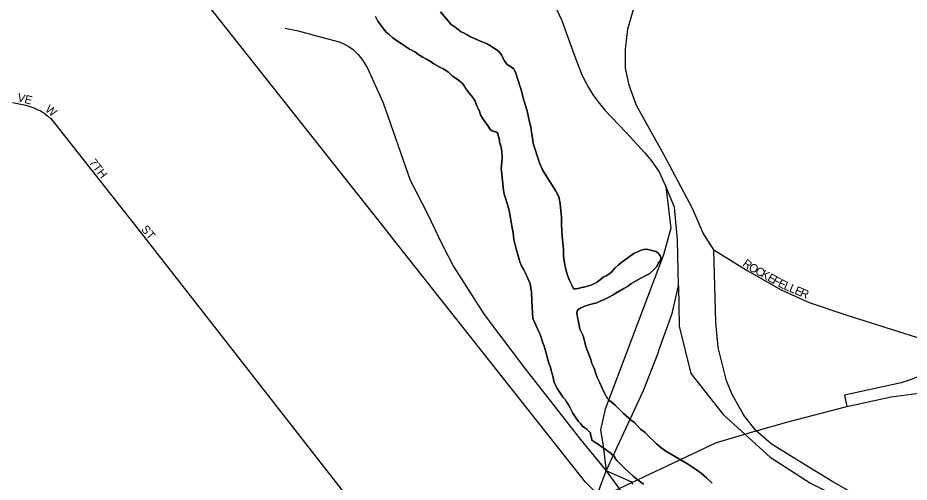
# Model space of a CAD drawing. Extents: x -561 to 1170, y 0 to 846.
# Drawn here: x 246.55 to 260.97, y 268.29 to 275.8 of the extents above; entities that cross this region are included whole.
import ezdxf

# ---------------------------------------------------------------- set-up
doc = ezdxf.new("R2010")
doc.units = 0
for name, color, linetype in [('GM_X_City_Street', 7, 'Continuous'), ('GM_X_City_Street_Text', 7, 'Continuous'), ('GM_X_Interchange_Ramps', 7, 'Continuous'), ('GM_X_Interstate_Route', 7, 'Continuous'), ('GM_X_Major_River', 7, 'Continuous'), ('GM_X_Rail_Line', 7, 'Continuous')]:
    doc.layers.add(name, color=color, linetype=linetype)

msp = doc.modelspace()

# ---------------------------------------------------------------- linework, layer by layer
at = {"layer": 'GM_X_City_Street'}
for points in [[(256.438, 275.688), (256.646, 276.426), (256.801, 276.889), (256.807, 277.087), (256.759, 277.242), (256.67, 277.362), (256.472, 277.518), (256.364, 277.614), (256.299, 277.739), (256.281, 277.949), (256.304, 279.283)], [(252.597, 272.249), (247.671, 278.474)], [(256.376, 275.124), (256.376, 275.288), (256.418, 275.617), (256.438, 275.688)], [(257.805, 272.047), (257.635, 272.315), (257.462, 272.711), (257.002, 273.573), (256.556, 274.378), (256.436, 274.707), (256.376, 274.983), (256.376, 275.124)], [(246.463, 274.43), (246.68, 274.383), (246.805, 274.341), (246.874, 274.31)], [(246.874, 274.31), (246.908, 274.296), (246.99, 274.244), (247.084, 274.168), (248.491, 272.384), (250.108, 270.314)], [(255.732, 268.287), (252.607, 272.236), (252.597, 272.249)], [(258.263, 269.422), (258.106, 269.692), (258.009, 269.925), (257.878, 270.467), (257.839, 270.87), (257.805, 272.047)], [(257.805, 272.047), (258.343, 271.708), (258.895, 271.398), (259.346, 271.194), (259.926, 270.998), (261.648, 270.452), (261.974, 270.393), (262.235, 270.393), (262.491, 270.44), (263.047, 270.572)], [(250.108, 270.314), (251.953, 267.951), (252.035, 267.824)], [(259.105, 268.678), (258.732, 268.908), (258.493, 269.116), (258.305, 269.352), (258.263, 269.422)], [(260.702, 267.742), (259.733, 268.291), (259.105, 268.678)], [(254.495, 262.635), (254.77, 263.11), (254.881, 263.233), (254.996, 263.276), (255.141, 263.284), (255.317, 263.25), (255.868, 263.113), (255.983, 263.113), (256.082, 263.16), (256.146, 263.267), (256.195, 263.585), (256.158, 267.557), (256.142, 267.675), (256.063, 267.865), (255.977, 268.043), (255.732, 268.287)]]:
    msp.add_lwpolyline(points, dxfattribs=at)
at = {"layer": 'GM_X_Interchange_Ramps'}
msp.add_lwpolyline([(261.648, 270.452), (261.625, 270.384), (261.569, 270.303), (261.51, 270.248), (261.389, 270.153), (261.271, 270.078), (261.164, 270.016), (261.017, 269.951), (260.839, 269.892), (259.919, 269.695), (259.957, 269.51)], dxfattribs=at)
at = {"layer": 'GM_X_Interstate_Route'}
msp.add_lwpolyline([(253.592, 266.94), (253.639, 266.962), (254.654, 267.415), (255.552, 267.842), (255.977, 268.043), (257.85, 268.928), (258.493, 269.116), (259.023, 269.271), (259.957, 269.51), (260.676, 269.667), (260.999, 269.711), (261.166, 269.734), (261.737, 269.813)], dxfattribs=at)
at = {"layer": 'GM_X_Major_River'}
for points in [[(256.078, 271.631), (256.019, 271.603), (255.971, 271.564), (255.907, 271.515), (255.831, 271.481), (255.783, 271.465), (255.756, 271.459), (255.729, 271.448), (255.696, 271.442), (255.664, 271.436), (255.632, 271.425), (255.578, 271.413), (255.534, 271.413), (255.507, 271.472), (255.479, 271.537), (255.445, 271.618), (255.417, 271.704), (255.394, 271.801), (255.376, 271.942), (255.374, 272.05), (255.362, 272.158), (255.355, 272.261), (255.348, 272.359), (255.341, 272.462), (255.34, 272.575), (255.333, 272.678), (255.321, 272.792), (255.298, 272.9), (255.253, 272.991), (255.192, 273.088), (255.104, 273.223), (255.037, 273.336), (254.987, 273.449), (254.885, 273.762), (254.873, 273.854), (254.856, 273.945), (254.844, 274.032), (254.826, 274.113), (254.809, 274.189), (254.786, 274.291), (254.758, 274.378), (254.735, 274.464), (254.712, 274.545), (254.695, 274.615), (254.667, 274.696), (254.638, 274.799), (254.604, 274.901), (254.571, 274.971), (254.533, 274.998), (254.489, 275.025), (254.462, 275.04), (254.44, 275.067), (254.423, 275.1), (254.401, 275.137), (254.373, 275.197), (254.329, 275.25), (254.285, 275.282), (254.241, 275.314), (254.192, 275.346), (254.127, 275.383), (254.018, 275.425), (253.936, 275.462), (253.871, 275.488), (253.816, 275.52), (253.767, 275.547), (253.718, 275.568), (253.675, 275.6), (253.62, 275.643), (253.56, 275.691), (253.384, 275.894)], [(253.384, 275.894), (253.56, 275.691), (253.62, 275.643), (253.675, 275.6), (253.718, 275.568), (253.767, 275.547), (253.816, 275.52), (253.871, 275.488), (253.936, 275.462), (254.018, 275.425), (254.127, 275.383), (254.192, 275.346), (254.241, 275.314), (254.285, 275.282), (254.329, 275.25), (254.373, 275.197), (254.401, 275.137), (254.423, 275.1), (254.44, 275.067), (254.462, 275.04), (254.489, 275.025), (254.533, 274.998), (254.571, 274.971), (254.604, 274.901), (254.638, 274.799), (254.667, 274.696), (254.695, 274.615), (254.712, 274.545), (254.735, 274.464), (254.758, 274.378), (254.786, 274.291), (254.809, 274.189), (254.826, 274.113), (254.844, 274.032), (254.856, 273.945), (254.873, 273.854), (254.885, 273.762), (254.987, 273.449), (255.037, 273.336), (255.104, 273.223), (255.192, 273.088), (255.253, 272.991), (255.298, 272.9), (255.321, 272.792), (255.333, 272.678), (255.34, 272.575), (255.341, 272.462), (255.348, 272.359), (255.355, 272.261), (255.362, 272.158), (255.374, 272.05), (255.376, 271.942), (255.394, 271.801), (255.417, 271.704), (255.445, 271.618), (255.479, 271.537), (255.507, 271.472), (255.534, 271.413), (255.578, 271.413), (255.632, 271.425), (255.664, 271.436), (255.696, 271.442), (255.729, 271.448), (255.756, 271.459), (255.783, 271.465), (255.831, 271.481), (255.907, 271.515), (255.971, 271.564), (256.019, 271.603), (256.078, 271.631)], [(252.335, 275.817), (252.374, 275.741), (252.418, 275.677), (252.462, 275.618), (252.506, 275.564), (252.561, 275.521), (252.615, 275.473), (252.676, 275.431), (252.747, 275.383), (252.812, 275.34), (252.883, 275.292), (252.97, 275.245), (253.036, 275.197), (253.101, 275.16), (253.161, 275.128), (253.221, 275.091), (253.276, 275.053), (253.325, 275.027), (253.374, 275), (253.429, 274.974), (253.472, 274.947), (253.522, 274.91), (253.577, 274.851), (253.653, 274.803), (253.702, 274.766), (253.741, 274.734), (253.768, 274.696), (253.79, 274.659), (253.823, 274.616), (253.856, 274.573), (253.889, 274.535), (253.917, 274.492), (253.945, 274.449), (253.962, 274.401), (253.99, 274.336), (254.017, 274.288), (254.034, 274.228), (254.062, 274.174), (254.09, 274.137), (254.128, 274.083), (254.156, 274.045), (254.195, 273.986), (254.222, 273.97), (254.255, 273.96), (254.282, 273.955), (254.315, 273.934), (254.32, 273.896), (254.332, 273.847), (254.338, 273.82), (254.338, 273.788), (254.349, 273.755), (254.366, 273.707), (254.378, 273.636), (254.385, 273.539), (254.375, 273.463), (254.366, 273.36), (254.378, 273.279), (254.384, 273.208), (254.396, 273.111), (254.403, 273.008), (254.415, 272.943), (254.437, 272.879), (254.465, 272.792), (254.494, 272.679), (254.517, 272.56), (254.541, 272.43), (254.559, 272.317), (254.571, 272.214), (254.588, 272.149), (254.611, 272.063), (254.633, 271.987), (254.651, 271.911), (254.668, 271.852), (254.696, 271.787), (254.734, 271.723), (254.762, 271.669), (254.796, 271.583), (254.835, 271.497), (254.859, 271.361), (254.861, 271.215), (254.881, 270.934), (254.909, 270.864), (254.937, 270.804), (254.964, 270.745), (254.998, 270.675), (255.02, 270.61), (255.043, 270.54), (255.06, 270.486), (255.071, 270.448), (255.088, 270.394), (255.105, 270.33), (255.123, 270.265), (255.145, 270.195), (255.162, 270.146), (255.174, 270.092)], [(255.174, 270.092), (255.162, 270.146), (255.145, 270.195), (255.123, 270.265), (255.105, 270.33), (255.088, 270.394), (255.071, 270.448), (255.06, 270.486), (255.043, 270.54), (255.02, 270.61), (254.998, 270.675), (254.964, 270.745), (254.937, 270.804), (254.909, 270.864), (254.881, 270.934), (254.861, 271.215), (254.859, 271.361), (254.835, 271.497), (254.796, 271.583), (254.762, 271.669), (254.734, 271.723), (254.696, 271.787), (254.668, 271.852), (254.651, 271.911), (254.633, 271.987), (254.611, 272.063), (254.588, 272.149), (254.571, 272.214), (254.559, 272.317), (254.541, 272.43), (254.517, 272.56), (254.494, 272.679), (254.465, 272.792), (254.437, 272.879), (254.415, 272.943), (254.403, 273.008), (254.396, 273.111), (254.384, 273.208), (254.378, 273.279), (254.366, 273.36), (254.375, 273.463), (254.385, 273.539), (254.378, 273.636), (254.366, 273.707), (254.349, 273.755), (254.338, 273.788), (254.338, 273.82), (254.332, 273.847), (254.32, 273.896), (254.315, 273.934), (254.282, 273.955), (254.255, 273.96), (254.222, 273.97), (254.195, 273.986), (254.156, 274.045), (254.128, 274.083), (254.09, 274.137), (254.062, 274.174), (254.034, 274.228), (254.017, 274.288), (253.99, 274.336), (253.962, 274.401), (253.945, 274.449), (253.917, 274.492), (253.889, 274.535), (253.856, 274.573), (253.823, 274.616), (253.79, 274.659), (253.768, 274.696), (253.741, 274.734), (253.702, 274.766), (253.653, 274.803), (253.577, 274.851), (253.522, 274.91), (253.472, 274.947), (253.429, 274.974), (253.374, 275), (253.325, 275.027), (253.276, 275.053), (253.221, 275.091), (253.161, 275.128), (253.101, 275.16), (253.036, 275.197), (252.97, 275.245), (252.883, 275.292), (252.812, 275.34), (252.747, 275.383), (252.676, 275.431), (252.615, 275.473), (252.561, 275.521), (252.506, 275.564), (252.462, 275.618), (252.418, 275.677), (252.374, 275.741), (252.335, 275.817)], [(257.781, 268.271), (257.687, 268.356), (257.6, 268.431), (257.496, 268.511), (257.381, 268.586), (257.25, 268.66), (257.13, 268.729), (257.032, 268.787), (256.95, 268.846), (256.879, 268.905), (256.824, 268.963), (256.763, 269.022), (256.698, 269.092), (256.621, 269.145), (256.566, 269.204), (256.522, 269.252), (256.473, 269.284), (256.429, 269.322), (256.391, 269.359), (256.347, 269.397), (256.303, 269.439), (256.259, 269.482), (256.21, 269.53), (256.166, 269.573), (256.122, 269.605), (256.084, 269.643), (256.067, 269.68), (256.034, 269.739), (256, 269.809), (255.961, 269.896), (255.922, 269.982), (255.894, 270.057), (255.877, 270.117), (255.855, 270.165), (255.832, 270.208), (255.815, 270.273), (255.737, 270.483), (255.714, 270.575), (255.691, 270.656), (255.663, 270.716), (255.641, 270.759), (255.635, 270.786), (255.629, 270.824), (255.623, 270.856), (255.612, 270.905), (255.6, 270.953), (255.594, 270.996), (255.588, 271.029), (255.599, 271.067), (255.642, 271.1), (255.701, 271.128), (255.771, 271.15), (255.846, 271.173), (255.916, 271.19), (255.97, 271.212), (256.035, 271.24), (256.11, 271.279), (256.18, 271.318), (256.25, 271.362), (256.352, 271.417), (256.411, 271.45), (256.464, 271.495), (256.54, 271.539), (256.625, 271.589), (256.706, 271.627), (256.771, 271.661), (256.808, 271.699), (256.845, 271.737), (256.883, 271.776), (256.914, 271.836), (256.946, 271.874), (256.951, 271.918), (256.94, 271.955), (256.901, 271.998), (256.869, 272.019), (256.722, 272.056), (256.673, 272.05), (256.646, 272.044), (256.619, 272.033), (256.571, 272.01), (256.512, 271.983), (256.458, 271.95), (256.394, 271.9), (256.319, 271.845), (256.26, 271.795), (256.206, 271.746), (256.142, 271.675), (256.078, 271.631)], [(256.078, 271.631), (256.142, 271.675), (256.206, 271.746), (256.26, 271.795), (256.319, 271.845), (256.394, 271.9), (256.458, 271.95), (256.512, 271.983), (256.571, 272.01), (256.619, 272.033), (256.646, 272.044), (256.673, 272.05), (256.722, 272.056), (256.869, 272.019), (256.901, 271.998), (256.94, 271.955), (256.951, 271.918), (256.946, 271.874), (256.914, 271.836), (256.883, 271.776), (256.845, 271.737), (256.808, 271.699), (256.771, 271.661), (256.706, 271.627), (256.625, 271.589), (256.54, 271.539), (256.464, 271.495), (256.411, 271.45), (256.352, 271.417), (256.25, 271.362), (256.18, 271.318), (256.11, 271.279), (256.035, 271.24), (255.97, 271.212), (255.916, 271.19), (255.846, 271.173), (255.771, 271.15), (255.701, 271.128), (255.642, 271.1), (255.599, 271.067), (255.588, 271.029), (255.594, 270.996), (255.6, 270.953), (255.612, 270.905), (255.623, 270.856), (255.629, 270.824), (255.635, 270.786), (255.641, 270.759), (255.663, 270.716), (255.691, 270.656), (255.714, 270.575), (255.737, 270.483), (255.815, 270.273), (255.832, 270.208), (255.855, 270.165), (255.877, 270.117), (255.894, 270.057), (255.922, 269.982), (255.961, 269.896), (256, 269.809), (256.034, 269.739), (256.067, 269.68), (256.084, 269.643), (256.122, 269.605), (256.166, 269.573), (256.21, 269.53), (256.259, 269.482), (256.303, 269.439), (256.347, 269.397), (256.391, 269.359), (256.429, 269.322), (256.473, 269.284), (256.522, 269.252), (256.566, 269.204), (256.621, 269.145), (256.698, 269.092), (256.763, 269.022), (256.824, 268.963), (256.879, 268.905), (256.95, 268.846), (257.032, 268.787), (257.13, 268.729), (257.25, 268.66), (257.381, 268.586), (257.496, 268.511), (257.6, 268.431), (257.687, 268.356), (257.781, 268.271)], [(255.174, 270.092), (255.191, 270.038), (255.208, 269.984), (255.219, 269.914), (255.247, 269.855), (255.275, 269.795), (255.303, 269.752), (255.33, 269.715), (255.364, 269.661), (255.402, 269.623), (255.424, 269.586), (255.457, 269.537), (255.485, 269.489), (255.502, 269.446), (255.524, 269.403), (255.557, 269.354), (255.579, 269.322), (255.618, 269.269), (255.651, 269.236), (255.684, 269.193), (255.722, 269.167), (255.75, 269.146), (255.777, 269.119), (255.81, 269.087), (255.81, 269.054), (255.827, 269.006), (255.833, 268.968), (255.882, 268.936), (255.91, 268.92), (255.937, 268.904), (255.97, 268.877), (256.019, 268.84), (256.046, 268.824), (256.074, 268.797), (256.106, 268.776), (256.139, 268.755), (256.161, 268.728), (256.199, 268.707), (256.205, 268.68), (256.238, 268.637), (256.365, 268.508), (256.43, 268.449), (256.502, 268.385), (256.584, 268.321), (256.671, 268.257)], [(256.671, 268.257), (256.584, 268.321), (256.502, 268.385), (256.43, 268.449), (256.365, 268.508), (256.238, 268.637), (256.205, 268.68), (256.199, 268.707), (256.161, 268.728), (256.139, 268.755), (256.106, 268.776), (256.074, 268.797), (256.046, 268.824), (256.019, 268.84), (255.97, 268.877), (255.937, 268.904), (255.91, 268.92), (255.882, 268.936), (255.833, 268.968), (255.827, 269.006), (255.81, 269.054), (255.81, 269.087), (255.777, 269.119), (255.75, 269.146), (255.722, 269.167), (255.684, 269.193), (255.651, 269.236), (255.618, 269.269), (255.579, 269.322), (255.557, 269.354), (255.524, 269.403), (255.502, 269.446), (255.485, 269.489), (255.457, 269.537), (255.424, 269.586), (255.402, 269.623), (255.364, 269.661), (255.33, 269.715), (255.303, 269.752), (255.275, 269.795), (255.247, 269.855), (255.219, 269.914), (255.208, 269.984), (255.191, 270.038), (255.174, 270.092)]]:
    msp.add_lwpolyline(points, dxfattribs=at)
at = {"layer": 'GM_X_Rail_Line'}
for points in [[(255.261, 275.939), (255.349, 275.753), (255.544, 275.213), (255.601, 275.057), (255.671, 274.876), (255.73, 274.76), (255.78, 274.669), (255.855, 274.548), (255.938, 274.44), (256.046, 274.301), (256.15, 274.188), (256.383, 273.947), (256.692, 273.615), (256.793, 273.488), (256.923, 273.304), (256.987, 273.163), (257.028, 273.069)], [(250.873, 275.632), (251.085, 275.588), (251.402, 275.498), (251.726, 275.414), (251.799, 275.387), (251.89, 275.339), (251.966, 275.291), (252.056, 275.202), (252.128, 275.106), (252.202, 274.983), (252.457, 274.423), (252.895, 273.171), (253.173, 272.625), (253.405, 272.142), (253.593, 271.776), (254.094, 270.997), (254.755, 270.121), (255.649, 268.976), (256.064, 268.473)], [(257.028, 273.069), (257.111, 272.397), (256.99, 271.966), (256.049, 269.466), (255.971, 269.134), (256.016, 268.869), (256.064, 268.473)], [(257.233, 271.462), (257.221, 272.209), (257.17, 272.736), (257.028, 273.069)], [(256.064, 268.473), (256.28, 268.935), (256.67, 269.772), (256.901, 270.364), (256.93, 270.451), (257.132, 271.014), (257.233, 271.462)], [(257.233, 271.462), (257.247, 270.812), (257.435, 270.047), (257.955, 269.382), (258.72, 268.689), (259.37, 268.27), (260.207, 267.852), (261.001, 267.433), (261.362, 267.173), (261.528, 266.879)], [(250.424, 258.587), (255.419, 266.913), (255.688, 267.462), (256.064, 268.473)], [(256.064, 268.473), (256.367, 268.054), (256.728, 267.129), (256.953, 265.984), (256.978, 265.223), (256.953, 264.462), (257.038, 263.988), (257.122, 263.599), (257.198, 263.311), (257.382, 262.862)], [(256.498, 268.248), (256.482, 268.285), (256.064, 268.473)]]:
    msp.add_lwpolyline(points, dxfattribs=at)

# ---------------------------------------------------------------- texts
at = {"layer": 'GM_X_City_Street_Text'}
for s, rotation, p in [('V', 347.3313, (246.532, 274.448)), ('E', 345.8113, (246.647, 274.422)), ('W', 320.7283, (246.979, 274.297)), ('7TH', 308.1565, (247.691, 273.453)), ('ST', 309.7984, (248.534, 272.373)), ('R', 324.5244, (258.26, 271.794)), ('O', 329.6434, (258.358, 271.725)), ('C', 331.1191, (258.464, 271.663)), ('K', 331.0982, (258.558, 271.611)), ('E', 331.0955, (258.662, 271.554)), ('F', 331.0955, (258.745, 271.508)), ('E', 332.453, (258.831, 271.461)), ('L', 336.4979, (258.925, 271.412)), ('L', 337.371, (259.014, 271.373)), ('E', 337.3717, (259.102, 271.337)), ('R', 337.3689, (259.19, 271.3))]:
    msp.add_text(s, height=0.135, rotation=rotation, dxfattribs=at).set_placement(p)

doc.saveas('drawing.dxf')
